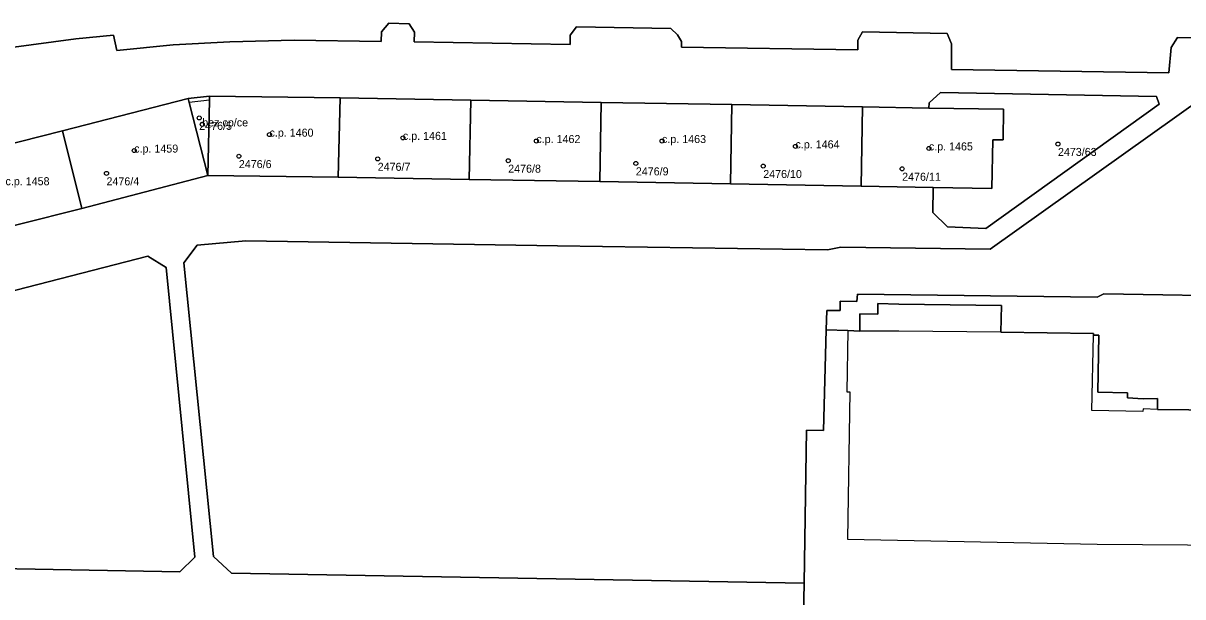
# Model space of a CAD drawing. Extents: x -878211 to -870363, y -1058464 to -1052522.
# Drawn here: x -873960.2 to -873815.3, y -1055603.3 to -1055531.6 of the extents above; entities that cross this region are included whole.
import ezdxf

# ---------------------------------------------------------------- set-up
doc = ezdxf.new("R2010")
doc.units = 0
for name, color, linetype in [('Definiční body', 7, 'Continuous'), ('Polygon budovy', 7, 'Continuous'), ('Polygon parcely', 7, 'Continuous')]:
    doc.layers.add(name, color=color, linetype=linetype)

msp = doc.modelspace()

# ---------------------------------------------------------------- linework, layer by layer
at = {"layer": 'Definiční body'}
for centre in [(-873938.21, -1055543.42994), (-873937.83, -1055544.23994), (-873929.43, -1055545.51994), (-873912.76, -1055545.91994), (-873896.08, -1055546.31994), (-873880.38, -1055546.31994), (-873863.7, -1055546.97994), (-873830.9, -1055546.68994), (-873946.34, -1055547.50994), (-873933.26, -1055548.20994), (-873847.03, -1055547.23994), (-873915.91, -1055548.54994), (-873899.6, -1055548.77994), (-873883.65, -1055549.11994), (-873867.73, -1055549.44994), (-873850.37, -1055549.78994), (-873949.8, -1055550.35994)]:
    msp.add_circle(centre, 0.25, dxfattribs=at)
at = {"layer": 'Polygon budovy'}
for points in [[(-873955.3, -1055545.06), (-873952.87, -1055554.74), (-873937.15, -1055550.64), (-873939.47, -1055541.49), (-873939.59, -1055541.01)], [(-873920.83, -1055550.84), (-873920.6, -1055540.93), (-873936.92, -1055540.7), (-873936.93, -1055541.2), (-873937.15, -1055550.64)], [(-873920.83, -1055550.84), (-873904.48, -1055551.12), (-873904.28, -1055541.2), (-873920.6, -1055540.93)], [(-873939.47, -1055541.49), (-873937.15, -1055550.64), (-873936.93, -1055541.2)], [(-873904.28, -1055541.2), (-873904.48, -1055551.12), (-873888.15, -1055551.39), (-873887.97, -1055541.49)], [(-873887.97, -1055541.49), (-873888.15, -1055551.39), (-873871.83, -1055551.66), (-873871.65, -1055541.77)], [(-873871.65, -1055541.77), (-873871.83, -1055551.66), (-873855.51, -1055551.95), (-873855.33, -1055542.04)], [(-873855.33, -1055542.04), (-873855.51, -1055551.95), (-873846.51, -1055552.14), (-873839.18, -1055552.24), (-873839.02, -1055546.17), (-873837.73, -1055546.18), (-873837.7, -1055542.33), (-873847.02, -1055542.2)], [(-873971.27, -1055549.08), (-873968.84, -1055558.75), (-873952.87, -1055554.74), (-873955.3, -1055545.06)]]:
    msp.add_lwpolyline(points, close=True, dxfattribs=at)
msp.add_lwpolyline([(-873806.69, -1055580.01), (-873818.48, -1055579.85), (-873820.27, -1055579.78), (-873820.31, -1055580.1), (-873826.65, -1055579.99), (-873826.44, -1055570.56), (-873826.45, -1055570.39), (-873838.04, -1055570.19), (-873850.77, -1055570.06), (-873855.67, -1055570.07), (-873857.15, -1055570.01), (-873857.3, -1055577.67), (-873856.9, -1055577.65), (-873857.22, -1055596.06), (-873826.01, -1055596.7), (-873792.1, -1055596.93)], dxfattribs=at)
at = {"layer": 'Polygon parcely'}
for points in [[(-873962.01, -1055534.67), (-873953.63, -1055533.53), (-873948.94, -1055533.07), (-873948.51, -1055535.02), (-873941.46, -1055534.29), (-873934.4, -1055533.91), (-873926.33, -1055533.73), (-873915.48, -1055533.86), (-873915.45, -1055532.68), (-873914.51, -1055531.59), (-873911.99, -1055531.66), (-873911.33, -1055532.73), (-873911.36, -1055533.92), (-873891.85, -1055534.25), (-873891.85, -1055533.08), (-873891.08, -1055532.05), (-873879.26, -1055532.27), (-873878.44, -1055533.04), (-873877.93, -1055533.88), (-873877.96, -1055534.57), (-873855.91, -1055534.92), (-873855.9, -1055533.71), (-873855.31, -1055532.67), (-873844.76, -1055532.86), (-873844.19, -1055534.17), (-873844.22, -1055537.38), (-873817.04, -1055537.79), (-873816.76, -1055534.64), (-873815.97, -1055533.37), (-873782.5, -1055533.98)], [(-873782.5, -1055533.98), (-873815.97, -1055533.37), (-873816.76, -1055534.64), (-873817.04, -1055537.79), (-873844.22, -1055537.38), (-873844.19, -1055534.17), (-873844.76, -1055532.86), (-873855.31, -1055532.67), (-873855.9, -1055533.71), (-873855.91, -1055534.92), (-873877.96, -1055534.57), (-873877.93, -1055533.88), (-873878.44, -1055533.04), (-873879.26, -1055532.27), (-873891.08, -1055532.05), (-873891.85, -1055533.08), (-873891.85, -1055534.25), (-873911.36, -1055533.92), (-873911.33, -1055532.73), (-873911.99, -1055531.66), (-873914.51, -1055531.59), (-873915.45, -1055532.68), (-873915.48, -1055533.86), (-873926.33, -1055533.73), (-873934.4, -1055533.91), (-873941.46, -1055534.29), (-873948.51, -1055535.02), (-873948.94, -1055533.07), (-873953.63, -1055533.53), (-873962.01, -1055534.67)], [(-873971.27, -1055549.08), (-873955.3, -1055545.06), (-873939.59, -1055541.01), (-873936.92, -1055540.7), (-873920.6, -1055540.93), (-873904.28, -1055541.2), (-873887.97, -1055541.49), (-873871.65, -1055541.77), (-873855.33, -1055542.04), (-873847.02, -1055542.2), (-873846.99, -1055541.55), (-873845.57, -1055540.27), (-873818.59, -1055540.77), (-873818.24, -1055541.71), (-873839.92, -1055557.23), (-873844.7, -1055557.05), (-873846.54, -1055555.26), (-873846.51, -1055552.14), (-873855.51, -1055551.95), (-873871.83, -1055551.66), (-873888.15, -1055551.39), (-873904.48, -1055551.12), (-873920.83, -1055550.84), (-873937.15, -1055550.64), (-873952.87, -1055554.74), (-873968.84, -1055558.75)], [(-873939, -1055646.24), (-873939, -1055646.02), (-873938.5, -1055639.04), (-873940.63, -1055637.29), (-873939.99, -1055608.9), (-873937.97, -1055606.32), (-873906.65, -1055607.04), (-873907.8, -1055635.32), (-873904.39, -1055635.4), (-873902.89, -1055606.98), (-873862.74, -1055607.69), (-873862.61, -1055601.58), (-873934.16, -1055600.31), (-873936.42, -1055598.24), (-873940.15, -1055561.55), (-873938.48, -1055559.34), (-873932.37, -1055558.8), (-873893.46, -1055559.4), (-873859.7, -1055559.9), (-873858.02, -1055559.6), (-873839.38, -1055559.85), (-873812.7, -1055540.83)], [(-873812.7, -1055540.83), (-873839.38, -1055559.85), (-873858.02, -1055559.6), (-873859.7, -1055559.9), (-873893.46, -1055559.4), (-873932.37, -1055558.8), (-873938.48, -1055559.34), (-873940.15, -1055561.55), (-873936.42, -1055598.24), (-873934.16, -1055600.31), (-873862.61, -1055601.58), (-873862.31, -1055582.43), (-873860.19, -1055582.48), (-873859.86, -1055569.9), (-873859.8, -1055567.48), (-873858.1, -1055567.5), (-873858.12, -1055566.33), (-873856.02, -1055566.37), (-873855.97, -1055565.45), (-873825.99, -1055565.83), (-873825.15, -1055565.41), (-873785.92, -1055566.07)], [(-873785.92, -1055566.07), (-873825.15, -1055565.41), (-873825.99, -1055565.83), (-873855.97, -1055565.45), (-873856.02, -1055566.37), (-873858.12, -1055566.33), (-873858.1, -1055567.5), (-873859.8, -1055567.48), (-873859.86, -1055569.9), (-873857.15, -1055570.01), (-873855.67, -1055570.07), (-873855.64, -1055567.92), (-873853.39, -1055567.94), (-873853.4, -1055566.64), (-873850.78, -1055566.69), (-873837.97, -1055566.88), (-873838.04, -1055570.19), (-873826.45, -1055570.39), (-873826.44, -1055570.56), (-873825.78, -1055570.58), (-873825.93, -1055577.71), (-873822.21, -1055577.8), (-873822.22, -1055578.4), (-873820.27, -1055578.52), (-873818.48, -1055578.51), (-873818.48, -1055579.85), (-873806.69, -1055580.01)], [(-873806.69, -1055580.01), (-873818.48, -1055579.85), (-873818.48, -1055578.51), (-873820.27, -1055578.52), (-873822.22, -1055578.4), (-873822.21, -1055577.8), (-873825.93, -1055577.71), (-873825.78, -1055570.58), (-873826.44, -1055570.56), (-873826.45, -1055570.39), (-873838.04, -1055570.19), (-873837.97, -1055566.88), (-873850.78, -1055566.69), (-873853.4, -1055566.64), (-873853.39, -1055567.94), (-873855.64, -1055567.92), (-873855.67, -1055570.07), (-873857.15, -1055570.01), (-873859.86, -1055569.9), (-873860.19, -1055582.48), (-873862.31, -1055582.43), (-873862.61, -1055601.58), (-873862.74, -1055607.69)]]:
    msp.add_lwpolyline(points, dxfattribs=at)
for points in [[(-873952.87, -1055554.74), (-873937.15, -1055550.64), (-873939.47, -1055541.49), (-873939.59, -1055541.01), (-873955.3, -1055545.06)], [(-873936.93, -1055541.2), (-873936.92, -1055540.7), (-873939.59, -1055541.01), (-873939.47, -1055541.49), (-873937.15, -1055550.64)], [(-873920.6, -1055540.93), (-873936.92, -1055540.7), (-873936.93, -1055541.2), (-873937.15, -1055550.64), (-873920.83, -1055550.84)], [(-873904.48, -1055551.12), (-873904.28, -1055541.2), (-873920.6, -1055540.93), (-873920.83, -1055550.84)], [(-873846.51, -1055552.14), (-873846.54, -1055555.26), (-873844.7, -1055557.05), (-873839.92, -1055557.23), (-873818.24, -1055541.71), (-873818.59, -1055540.77), (-873845.57, -1055540.27), (-873846.99, -1055541.55), (-873847.02, -1055542.2), (-873837.7, -1055542.33), (-873837.73, -1055546.18), (-873839.02, -1055546.17), (-873839.18, -1055552.24)], [(-873888.15, -1055551.39), (-873887.97, -1055541.49), (-873904.28, -1055541.2), (-873904.48, -1055551.12)], [(-873871.83, -1055551.66), (-873871.65, -1055541.77), (-873887.97, -1055541.49), (-873888.15, -1055551.39)], [(-873855.51, -1055551.95), (-873855.33, -1055542.04), (-873871.65, -1055541.77), (-873871.83, -1055551.66)], [(-873837.73, -1055546.18), (-873837.7, -1055542.33), (-873847.02, -1055542.2), (-873855.33, -1055542.04), (-873855.51, -1055551.95), (-873846.51, -1055552.14), (-873839.18, -1055552.24), (-873839.02, -1055546.17)], [(-873955.3, -1055545.06), (-873971.27, -1055549.08), (-873968.84, -1055558.75), (-873952.87, -1055554.74)], [(-873938.78, -1055598.31), (-873942.35, -1055562.14), (-873944.65, -1055560.72), (-873998.22, -1055574.51), (-874000.1, -1055577.73), (-873995.23, -1055597.26), (-873992.7, -1055599.2), (-873940.64, -1055600.17)], [(-873938.78, -1055598.31), (-873940.64, -1055600.17), (-873992.7, -1055599.2), (-873995.23, -1055597.26), (-874000.1, -1055577.73), (-873998.22, -1055574.51), (-873944.65, -1055560.72), (-873942.35, -1055562.14)]]:
    msp.add_lwpolyline(points, close=True, dxfattribs=at)

# ---------------------------------------------------------------- texts
at = {"layer": 'Definiční body'}
for s, p in [('2476/5', (-873938.21, -1055544.919)), ('bez cp/ce', (-873937.83, -1055544.49)), ('c.p. 1460', (-873929.43, -1055545.77)), ('c.p. 1461', (-873912.76, -1055546.169)), ('c.p. 1459', (-873946.34, -1055547.76)), ('c.p. 1462', (-873896.08, -1055546.57)), ('c.p. 1463', (-873880.38, -1055546.57)), ('c.p. 1464', (-873863.7, -1055547.23)), ('c.p. 1465', (-873847.03, -1055547.49)), ('2473/63', (-873830.9, -1055548.179)), ('2476/6', (-873933.26, -1055549.699)), ('2476/7', (-873915.91, -1055550.039)), ('2476/8', (-873899.6, -1055550.269)), ('2476/9', (-873883.65, -1055550.609)), ('c.p. 1458', (-873962.42, -1055551.84)), ('2476/4', (-873949.8, -1055551.849)), ('2476/10', (-873867.73, -1055550.939)), ('2476/11', (-873850.37, -1055551.279))]:
    msp.add_text(s, height=0.999996, dxfattribs=at).set_placement(p)

doc.saveas('drawing.dxf')
